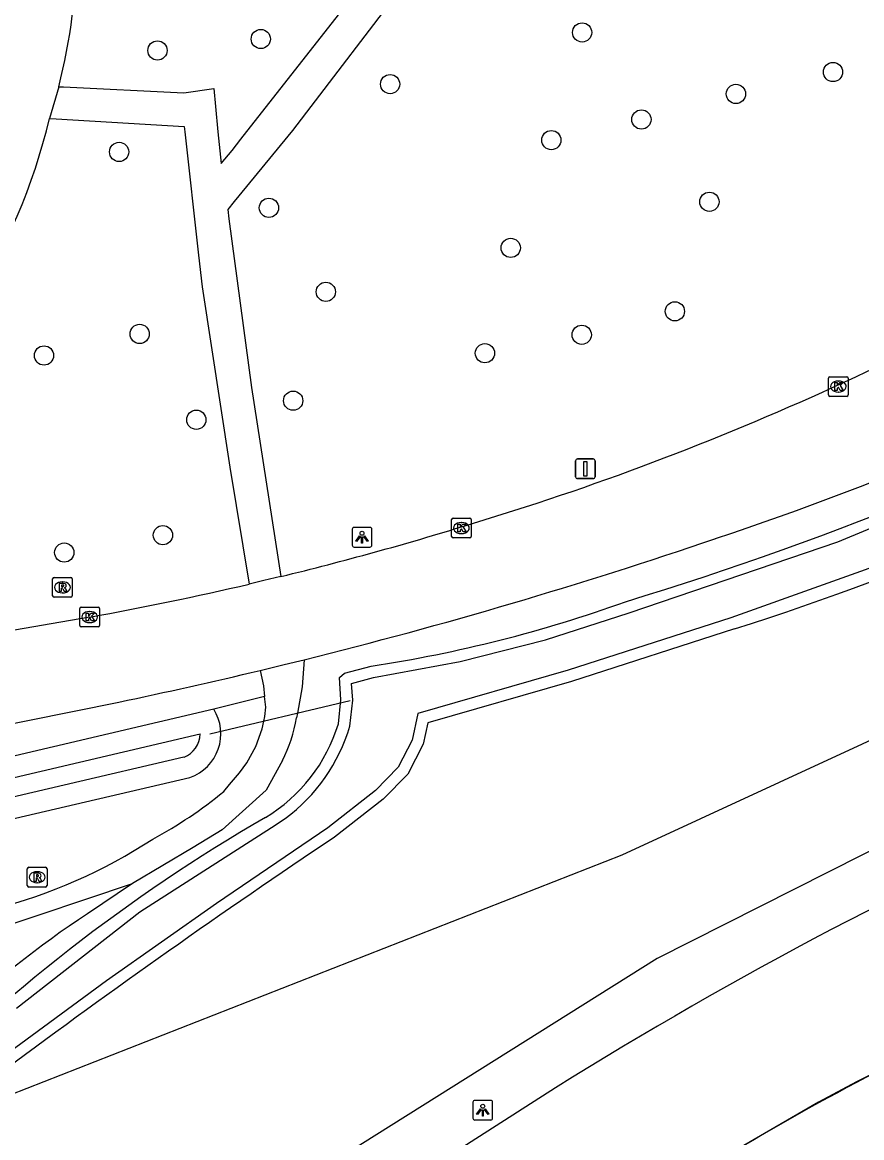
# Model space of a CAD drawing. Extents: x 155018 to 156648, y 383980 to 385733.
# Drawn here: x 155785.8 to 155828.4, y 384194 to 384250.7 of the extents above; entities that cross this region are included whole.
import ezdxf

# ---------------------------------------------------------------- set-up
doc = ezdxf.new("R2010")
doc.units = 0
for name, color, linetype in [('IMGEO_Berm_groen', 7, 'Continuous'), ('IMGEO_Boom', 7, 'Continuous'), ('IMGEO_Duiker', 7, 'Continuous'), ('IMGEO_Fietspad_gesloten', 7, 'Continuous'), ('IMGEO_Groenvoorziening', 7, 'Continuous'), ('IMGEO_Kolk', 7, 'Continuous'), ('IMGEO_Lichtpunt', 7, 'Continuous'), ('IMGEO_Lijnafwatering', 7, 'Continuous'), ('IMGEO_Rijbaan_regionaal_gesloten', 7, 'Continuous'), ('IMGEO_Rioolput', 7, 'Continuous'), ('IMGEO_Verkeersbordpaal', 7, 'Continuous'), ('IMGEO_Voetpad_halfverhard', 7, 'Continuous'), ('IMGEO_Waterloop', 7, 'Continuous')]:
    doc.layers.add(name, color=color, linetype=linetype)

msp = doc.modelspace()

# ---------------------------------------------------------------- linework, layer by layer
at = {"layer": 'IMGEO_Berm_groen'}
for points in [[(155964.654, 384260.752), (155910.963, 384240.78), (155869.79, 384226.043), (155854.814, 384220.045), (155838.88, 384213.664), (155817.993, 384203.114), (155797.794, 384190.44), (155774.329, 384174.729)], [(155782.527, 384195.174), (155816.208, 384208.371), (155836.418, 384217.702), (155851.078, 384227.254), (155861.536, 384234.067)], [(155821.917, 384219.852), (155813.648, 384217.18), (155806.341, 384215.082), (155806.115, 384213.989), (155805.324, 384212.481), (155804.081, 384211.2), (155801.609, 384209.273)], [(155801.804, 384215.033), (155801.934, 384216.25), (155801.859, 384217.381), (155802.123, 384217.607), (155803.467, 384217.962)]]:
    msp.add_lwpolyline(points, dxfattribs=at)
for centre, radius, start, end in [((155767.726, 384381.928), 167.9, 286.84555, 298.27395), ((155779.9, 384352.368), 139.018, 287.59244, 299.63775), ((155793.432, 384284.715), 67.503, 278.54922, 289.87582), ((155793.748, 384217.478), 8.419, 301.1511, 343.1173), ((155841.197, 384135.602), 86.214, 119.99014, 135.955), ((156024.503, 383875.624), 401.253, 123.74485, 126.66801)]:
    msp.add_arc(centre, radius, start, end, dxfattribs=at)
at = {"layer": 'IMGEO_Boom'}
for centre in [(155797.863, 384249.807), (155814.182, 384250.14), (155792.617, 384249.225), (155826.923, 384248.13), (155804.431, 384247.516), (155821.993, 384247.018), (155817.192, 384245.72), (155812.618, 384244.672), (155790.669, 384244.072), (155820.646, 384241.541), (155798.276, 384241.235), (155810.556, 384239.199), (155801.167, 384236.968), (155818.893, 384235.977), (155791.713, 384234.829), (155814.163, 384234.787), (155786.855, 384233.736), (155809.246, 384233.85), (155799.509, 384231.439), (155794.589, 384230.471), (155792.893, 384224.611), (155787.884, 384223.728)]:
    msp.add_circle(centre, 0.489, dxfattribs=at)
at = {"layer": 'IMGEO_Duiker'}
msp.add_lwpolyline([(155795.279, 384214.52), (155802.404, 384216.215)], dxfattribs=at)
at = {"layer": 'IMGEO_Fietspad_gesloten'}
msp.add_lwpolyline([(155787.6, 384247.384), (155787.135, 384245.774)], dxfattribs=at)
for centre, radius, start, end in [((155759.818, 384254.581), 28.699, 345.4766, 0.1179), ((155757.402, 384252.878), 30.57, 307.4301, 346.5634)]:
    msp.add_arc(centre, radius, start, end, dxfattribs=at)
at = {"layer": 'IMGEO_Groenvoorziening'}
for points in [[(155798.058, 384216.419), (155795.473, 384215.769)], [(155795.473, 384215.769), (155776.366, 384211.291)], [(155765.386, 384204.964), (155767.75, 384204.811), (155776.031, 384208.058), (155794.267, 384212.312)]]:
    msp.add_lwpolyline(points, dxfattribs=at)
msp.add_arc((155793.499, 384214.519), 2.337, 289.1966, 32.34, dxfattribs=at)
at = {"layer": 'IMGEO_Kolk'}
for p, q in [((155826.694, 384231.733), (155826.694, 384232.585)), ((155826.769, 384232.659), (155827.621, 384232.659)), ((155827.182, 384232.439), (155827.207, 384232.439)), ((155827.695, 384232.585), (155827.695, 384231.733)), ((155827.621, 384231.659), (155826.769, 384231.659)), ((155827.205, 384231.879), (155827.18, 384231.879)), ((155807.552, 384224.546), (155807.552, 384225.398)), ((155807.627, 384225.472), (155808.479, 384225.472)), ((155808.553, 384225.398), (155808.553, 384224.546)), ((155808.04, 384225.252), (155808.065, 384225.252)), ((155808.479, 384224.472), (155807.627, 384224.472)), ((155808.063, 384224.692), (155808.038, 384224.692)), ((155788.673, 384220.027), (155788.673, 384220.879)), ((155788.748, 384220.953), (155789.6, 384220.953)), ((155789.674, 384220.879), (155789.674, 384220.027)), ((155789.161, 384220.733), (155789.186, 384220.733)), ((155789.6, 384219.953), (155788.748, 384219.953)), ((155789.184, 384220.173), (155789.159, 384220.173))]:
    msp.add_line(p, q, dxfattribs=at)
for points in [[(155826.694, 384231.733), (155826.694, 384232.585)], [(155826.769, 384232.659), (155827.621, 384232.659)], [(155827.015, 384232.359), (155827.138, 384232.359), (155827.138, 384232.208), (155827.268, 384232.359), (155827.432, 384232.359), (155827.286, 384232.208), (155827.439, 384231.959), (155827.287, 384231.959), (155827.202, 384232.123), (155827.138, 384232.056), (155827.138, 384231.959), (155827.015, 384231.959), (155827.015, 384232.359)], [(155827.695, 384232.585), (155827.695, 384231.733)], [(155827.621, 384231.659), (155826.769, 384231.659)], [(155807.552, 384224.546), (155807.552, 384225.398)], [(155807.627, 384225.472), (155808.479, 384225.472)], [(155808.553, 384225.398), (155808.553, 384224.546)], [(155807.873, 384225.172), (155807.996, 384225.172), (155807.996, 384225.021), (155808.126, 384225.172), (155808.29, 384225.172), (155808.144, 384225.021), (155808.297, 384224.772), (155808.145, 384224.772), (155808.06, 384224.936), (155807.996, 384224.869), (155807.996, 384224.772), (155807.873, 384224.772), (155807.873, 384225.172)], [(155808.479, 384224.472), (155807.627, 384224.472)], [(155788.673, 384220.027), (155788.673, 384220.879)], [(155788.748, 384220.953), (155789.6, 384220.953)], [(155789.674, 384220.879), (155789.674, 384220.027)], [(155788.994, 384220.653), (155789.117, 384220.653), (155789.117, 384220.502), (155789.247, 384220.653), (155789.411, 384220.653), (155789.265, 384220.502), (155789.418, 384220.253), (155789.266, 384220.253), (155789.181, 384220.417), (155789.117, 384220.35), (155789.117, 384220.253), (155788.994, 384220.253), (155788.994, 384220.653)], [(155789.6, 384219.953), (155788.748, 384219.953)]]:
    msp.add_lwpolyline(points, dxfattribs=at)
for centre, start, end in [((155826.771, 384232.583), 91.552, 178.448), ((155826.771, 384232.583), 91.552, 178.448), ((155827.619, 384232.583), 1.552, 88.448), ((155827.619, 384232.583), 1.552, 88.448), ((155826.771, 384231.735), 181.552, 268.448), ((155826.771, 384231.735), 181.552, 268.448), ((155827.619, 384231.735), 271.552, 358.448), ((155827.619, 384231.735), 271.552, 358.448), ((155807.629, 384225.396), 91.552, 178.448), ((155807.629, 384225.396), 91.552, 178.448), ((155808.477, 384225.396), 1.552, 88.448), ((155808.477, 384225.396), 1.552, 88.448), ((155807.629, 384224.548), 181.552, 268.448), ((155807.629, 384224.548), 181.552, 268.448), ((155808.477, 384224.548), 271.552, 358.448), ((155808.477, 384224.548), 271.552, 358.448), ((155788.75, 384220.877), 91.552, 178.448), ((155788.75, 384220.877), 91.552, 178.448), ((155789.598, 384220.877), 1.552, 88.448), ((155789.598, 384220.877), 1.552, 88.448), ((155788.75, 384220.029), 181.552, 268.448), ((155788.75, 384220.029), 181.552, 268.448), ((155789.598, 384220.029), 271.552, 358.448), ((155789.598, 384220.029), 271.552, 358.448)]:
    msp.add_arc(centre, 0.0765, start, end, dxfattribs=at)
for centre, major_axis, ratio, start_param, end_param in [((155827.181, 384232.159), (-0.387, 0.002), 0.722429, 4.712389, 7.853982), ((155827.206, 384232.159), (-0.39, 0.002), 0.717154, 1.570796, 4.712389), ((155808.039, 384224.972), (-0.387, 0.002), 0.722429, 4.712389, 7.853982), ((155808.064, 384224.972), (-0.39, 0.002), 0.717154, 1.570796, 4.712389), ((155789.16, 384220.453), (-0.387, 0.002), 0.722429, 4.712389, 7.853982), ((155789.185, 384220.453), (-0.39, 0.002), 0.717154, 1.570796, 4.712389)]:
    msp.add_ellipse(centre, major_axis=major_axis, ratio=ratio, start_param=start_param, end_param=end_param, dxfattribs=at)
at = {"layer": 'IMGEO_Lichtpunt'}
for p, q in [((155802.506, 384224.908), (155802.506, 384224.101)), ((155802.506, 384224.908), (155802.506, 384224.101)), ((155803.408, 384225.003), (155802.6, 384225.003)), ((155803.408, 384225.003), (155802.6, 384225.003)), ((155803.502, 384224.101), (155803.502, 384224.908)), ((155803.502, 384224.101), (155803.502, 384224.908)), ((155802.6, 384224.007), (155803.408, 384224.007)), ((155802.6, 384224.007), (155803.408, 384224.007)), ((155809.541, 384195.907), (155808.733, 384195.907)), ((155809.541, 384195.907), (155808.733, 384195.907)), ((155808.639, 384195.812), (155808.639, 384195.005)), ((155808.639, 384195.812), (155808.639, 384195.005)), ((155809.635, 384195.005), (155809.635, 384195.812)), ((155809.635, 384195.005), (155809.635, 384195.812)), ((155808.733, 384194.911), (155809.541, 384194.911)), ((155808.733, 384194.911), (155809.541, 384194.911))]:
    msp.add_line(p, q, dxfattribs=at)
for points in [[(155802.88, 384224.572), (155802.919, 384224.544), (155802.731, 384224.282), (155802.693, 384224.309), (155802.88, 384224.572)], [(155802.982, 384224.524), (155803.029, 384224.524), (155803.029, 384224.202), (155802.982, 384224.202), (155802.982, 384224.524)], [(155803.092, 384224.544), (155803.13, 384224.571), (155803.317, 384224.309), (155803.278, 384224.281), (155803.092, 384224.544)], [(155809.013, 384195.476), (155809.052, 384195.448), (155808.864, 384195.186), (155808.826, 384195.213), (155809.013, 384195.476)], [(155809.115, 384195.428), (155809.162, 384195.428), (155809.162, 384195.106), (155809.115, 384195.106), (155809.115, 384195.428)], [(155809.225, 384195.448), (155809.263, 384195.475), (155809.45, 384195.213), (155809.411, 384195.185), (155809.225, 384195.448)]]:
    msp.add_lwpolyline(points, dxfattribs=at)
for centre in [(155803.005, 384224.706), (155809.138, 384195.61)]:
    msp.add_circle(centre, 0.0994, dxfattribs=at)
for centre, start, end in [((155802.6, 384224.908), 90, 180), ((155802.6, 384224.908), 90, 180), ((155803.408, 384224.908), 0, 90), ((155803.408, 384224.908), 0, 90), ((155802.6, 384224.101), 180, 270), ((155802.6, 384224.101), 180, 270), ((155803.408, 384224.101), 270, 0), ((155803.408, 384224.101), 270, 360), ((155808.733, 384195.812), 90, 180), ((155808.733, 384195.812), 90, 180), ((155809.541, 384195.812), 0, 90), ((155809.541, 384195.812), 0, 90), ((155808.733, 384195.005), 180, 270), ((155808.733, 384195.005), 180, 270), ((155809.541, 384195.005), 270, 0), ((155809.541, 384195.005), 270, 360)]:
    msp.add_arc(centre, 0.0946, start, end, dxfattribs=at)
at = {"layer": 'IMGEO_Lijnafwatering'}
for points in [[(155844.086, 384204.205), (155832.017, 384198.797), (155830.058, 384197.838), (155828.116, 384196.845), (155826.192, 384195.818)], [(155826.192, 384195.818), (155820.493, 384192.512), (155814.978, 384188.907), (155809.662, 384185.014)]]:
    msp.add_lwpolyline(points, dxfattribs=at)
at = {"layer": 'IMGEO_Rijbaan_regionaal_gesloten'}
for points in [[(155798.885, 384222.51), (155798.026, 384222.304), (155797.281, 384222.128)], [(155789.174, 384220.453), (155769.934, 384217.13), (155751.067, 384213.65), (155751.156, 384213.364), (155750.883, 384213.3)], [(155797.825, 384217.738), (155798.989, 384218.019), (155799.628, 384218.176), (155800.072, 384218.286)], [(155639.604, 384177.431), (155654.263, 384182.225), (155662.292, 384184.731), (155668.855, 384186.648), (155679.749, 384189.707), (155706.129, 384196.627), (155730.198, 384202.675), (155752.342, 384208.24), (155758.214, 384209.508), (155758.201, 384209.588), (155790.648, 384216.134)], [(155812.834, 384196.55), (155781.333, 384176.383), (155772.824, 384170.881), (155771.374, 384169.943)]]:
    msp.add_lwpolyline(points, dxfattribs=at)
for centre, radius, start, end in [((155756.649, 384385.642), 168.841, 294.60978, 301.29698), ((155770.928, 384375.427), 159.059, 288.33495, 298.3468), ((155766.418, 384364.545), 145.592, 286.73665, 294.57163), ((155759.975, 384381.928), 164.098, 283.71621, 287.14325), ((155738.951, 384464.246), 253.44, 283.95535, 288.88074), ((155760.168, 384381.299), 163.44, 280.22254, 283.12488), ((155739.056, 384463.839), 253.02, 281.76542, 283.43078), ((155926.822, 384014.038), 215.183, 113.39385, 121.987), ((155888.94, 384081.791), 130.118, 115.94291, 131.36533)]:
    msp.add_arc(centre, radius, start, end, dxfattribs=at)
at = {"layer": 'IMGEO_Rioolput'}
for p, q in [((155787.29, 384221.534), (155787.29, 384222.386)), ((155787.365, 384222.46), (155788.217, 384222.46)), ((155787.778, 384222.24), (155787.803, 384222.24)), ((155788.291, 384222.386), (155788.291, 384221.534)), ((155788.217, 384221.46), (155787.365, 384221.46)), ((155787.801, 384221.68), (155787.776, 384221.68)), ((155786.007, 384206.816), (155786.007, 384207.668)), ((155786.082, 384207.742), (155786.934, 384207.742)), ((155786.495, 384207.522), (155786.52, 384207.522)), ((155787.008, 384207.668), (155787.008, 384206.816)), ((155786.934, 384206.742), (155786.082, 384206.742)), ((155786.518, 384206.962), (155786.493, 384206.962))]:
    msp.add_line(p, q, dxfattribs=at)
for points in [[(155787.29, 384221.534), (155787.29, 384222.386)], [(155787.365, 384222.46), (155788.217, 384222.46)], [(155787.879, 384222.158), (155787.627, 384222.16), (155787.627, 384221.76)], [(155787.805, 384222.079), (155787.751, 384222.079), (155787.751, 384221.998)], [(155787.751, 384221.998), (155787.803, 384221.998)], [(155788.291, 384222.386), (155788.291, 384221.534)], [(155788.217, 384221.46), (155787.365, 384221.46)], [(155787.627, 384221.76), (155787.751, 384221.76), (155787.751, 384221.922), (155787.762, 384221.922)], [(155787.809, 384221.893), (155787.88, 384221.76), (155788.02, 384221.76), (155787.955, 384221.886)], [(155786.007, 384206.816), (155786.007, 384207.668)], [(155786.082, 384207.742), (155786.934, 384207.742)], [(155786.596, 384207.44), (155786.344, 384207.442), (155786.344, 384207.042)], [(155786.522, 384207.361), (155786.468, 384207.361), (155786.468, 384207.28)], [(155786.468, 384207.28), (155786.52, 384207.28)], [(155787.008, 384207.668), (155787.008, 384206.816)], [(155786.934, 384206.742), (155786.082, 384206.742)], [(155786.344, 384207.042), (155786.468, 384207.042), (155786.468, 384207.204), (155786.479, 384207.204)], [(155786.526, 384207.175), (155786.597, 384207.042), (155786.737, 384207.042), (155786.672, 384207.168)]]:
    msp.add_lwpolyline(points, dxfattribs=at)
for centre, radius, start, end in [((155787.367, 384222.384), 0.0765, 91.552, 178.448), ((155787.367, 384222.384), 0.0765, 91.552, 178.448), ((155787.787, 384222.187), 0.19, 274.7715, 282.9687), ((155787.811, 384221.983), 0.0964, 77.0061, 93.1865), ((155787.825, 384222.04), 0.0378, 276.6634, 79.6772), ((155787.878, 384222.048), 0.109, 350.3612, 89.416), ((155787.876, 384222.048), 0.112, 277.5842, 350.9817), ((155787.86, 384221.833), 0.108, 29.5134, 73.7905), ((155788.215, 384222.384), 0.0765, 1.552, 88.448), ((155788.215, 384222.384), 0.0765, 1.552, 88.448), ((155787.367, 384221.536), 0.0765, 181.552, 268.448), ((155787.367, 384221.536), 0.0765, 181.552, 268.448), ((155787.761, 384221.869), 0.0533, 26.0293, 88.6989), ((155788.215, 384221.536), 0.0765, 271.552, 358.448), ((155788.215, 384221.536), 0.0765, 271.552, 358.448), ((155786.084, 384207.666), 0.0765, 91.552, 178.448), ((155786.084, 384207.666), 0.0765, 91.552, 178.448), ((155786.504, 384207.469), 0.19, 274.7715, 282.9687), ((155786.528, 384207.265), 0.0964, 77.0061, 93.1865), ((155786.542, 384207.322), 0.0378, 276.6634, 79.6772), ((155786.595, 384207.33), 0.109, 350.3612, 89.416), ((155786.593, 384207.33), 0.112, 277.5842, 350.9817), ((155786.577, 384207.115), 0.108, 29.5134, 73.7905), ((155786.932, 384207.666), 0.0765, 1.552, 88.448), ((155786.932, 384207.666), 0.0765, 1.552, 88.448), ((155786.084, 384206.818), 0.0765, 181.552, 268.448), ((155786.084, 384206.818), 0.0765, 181.552, 268.448), ((155786.478, 384207.151), 0.0533, 26.0293, 88.6989), ((155786.932, 384206.818), 0.0765, 271.552, 358.448), ((155786.932, 384206.818), 0.0765, 271.552, 358.448)]:
    msp.add_arc(centre, radius, start, end, dxfattribs=at)
for centre, major_axis, ratio, start_param, end_param in [((155787.777, 384221.96), (-0.387, 0.002), 0.722429, 4.712389, 7.853982), ((155787.802, 384221.96), (-0.39, 0.002), 0.717154, 1.570796, 4.712389), ((155786.494, 384207.242), (-0.387, 0.002), 0.722429, 4.712389, 7.853982), ((155786.519, 384207.242), (-0.39, 0.002), 0.717154, 1.570796, 4.712389)]:
    msp.add_ellipse(centre, major_axis=major_axis, ratio=ratio, start_param=start_param, end_param=end_param, dxfattribs=at)
at = {"layer": 'IMGEO_Verkeersbordpaal'}
for p, q in [((155813.85, 384227.581), (155813.85, 384228.381)), ((155813.85, 384228.381), (155813.85, 384227.581)), ((155813.95, 384228.481), (155814.74, 384228.481)), ((155814.74, 384228.481), (155813.95, 384228.481)), ((155814.84, 384228.381), (155814.84, 384227.581)), ((155814.84, 384227.581), (155814.84, 384228.381)), ((155814.74, 384227.481), (155813.95, 384227.481)), ((155813.95, 384227.481), (155814.74, 384227.481))]:
    msp.add_line(p, q, dxfattribs=at)
msp.add_lwpolyline([(155814.27, 384228.356), (155814.42, 384228.356), (155814.42, 384227.606), (155814.27, 384227.606), (155814.27, 384228.356)], dxfattribs=at)
for centre, start, end in [((155813.95, 384228.381), 90, 180), ((155813.95, 384228.381), 90, 180), ((155814.74, 384228.381), 0, 90), ((155814.74, 384228.381), 360, 90), ((155813.95, 384227.581), 180, 270), ((155813.95, 384227.581), 180, 270), ((155814.74, 384227.581), 270, 0), ((155814.74, 384227.581), 270, 0)]:
    msp.add_arc(centre, 0.1, start, end, dxfattribs=at)
at = {"layer": 'IMGEO_Voetpad_halfverhard'}
for points in [[(155787.6, 384247.384), (155787.848, 384247.372), (155793.956, 384247.072), (155795.474, 384247.292), (155795.562, 384246.387), (155795.689, 384245.085), (155795.845, 384243.48), (155796.417, 384244.145), (155796.849, 384244.726), (155804.047, 384253.902), (155804.249, 384254.179), (155807.287, 384258.34)], [(155808.905, 384257.741), (155805.454, 384253.004), (155799.481, 384245.163), (155796.52, 384241.557), (155796.182, 384241.146), (155796.245, 384240.679), (155797.396, 384232.103), (155798.885, 384222.51)], [(155787.135, 384245.774), (155787.471, 384245.754), (155793.975, 384245.367), (155794.005, 384245.097), (155794.703, 384238.825), (155794.881, 384237.228), (155796.292, 384228.062), (155797.281, 384222.128)], [(155800.072, 384218.286), (155799.957, 384216.903), (155799.724, 384215.577), (155799.682, 384215.342)], [(155797.825, 384217.738), (155798.005, 384216.96), (155798.058, 384216.419)], [(155795.98, 384211.587), (155796.27, 384211.947), (155796.789, 384212.541), (155797.157, 384213.046), (155797.609, 384213.881), (155797.931, 384214.783), (155798.017, 384215.171), (155798.067, 384215.398), (155798.113, 384215.874), (155798.058, 384216.419)], [(155798.959, 384213.16), (155798.136, 384211.657), (155795.909, 384209.652), (155794.429, 384208.75), (155791.357, 384206.918)], [(155784.164, 384204.513), (155791.357, 384206.918)], [(155791.357, 384206.918), (155789.068, 384205.383)]]:
    msp.add_lwpolyline(points, dxfattribs=at)
for centre, radius, start, end in [((155792.112, 384216.64), 7.681, 333.0616, 350.2734), ((155781.483, 384229.344), 22.924, 298.3799, 309.2276), ((155777.525, 384231.945), 27.186, 284.4571, 303.1194), ((155815.232, 384165.31), 47.858, 123.1402, 165.5176)]:
    msp.add_arc(centre, radius, start, end, dxfattribs=at)
at = {"layer": 'IMGEO_Waterloop'}
for points in [[(155802.39, 384214.915), (155802.532, 384216.238), (155802.475, 384217.084), (155803.588, 384217.378), (155807.984, 384218.189), (155812.317, 384219.288), (155816.57, 384220.668), (155827.172, 384224.268), (155837.511, 384228.564), (155847.543, 384233.537)], [(155848.374, 384232.069), (155839.762, 384227.559), (155830.874, 384223.673), (155821.735, 384220.419), (155813.474, 384217.75), (155805.831, 384215.555), (155805.549, 384214.192), (155804.837, 384212.834), (155803.682, 384211.644), (155801.26, 384209.756), (155795.61, 384205.911), (155790.026, 384201.97), (155784.509, 384197.935)], [(155793.964, 384213.328), (155775.716, 384209.072), (155767.583, 384205.883), (155766.362, 384205.962), (155766.887, 384206.353), (155767.444, 384206.696), (155768.03, 384206.988), (155768.64, 384207.227), (155776.676, 384210.276), (155794.777, 384214.519)], [(155785.462, 384200.596), (155791.721, 384205.478), (155798.406, 384209.76), (155799.098, 384210.223)]]:
    msp.add_lwpolyline(points, dxfattribs=at)
for centre, radius, start, end in [((155793.744, 384217.48), 9.019, 306.4178, 343.4737), ((155793.497, 384214.52), 1.28, 291.4094, 359.9541)]:
    msp.add_arc(centre, radius, start, end, dxfattribs=at)

doc.saveas('drawing.dxf')
